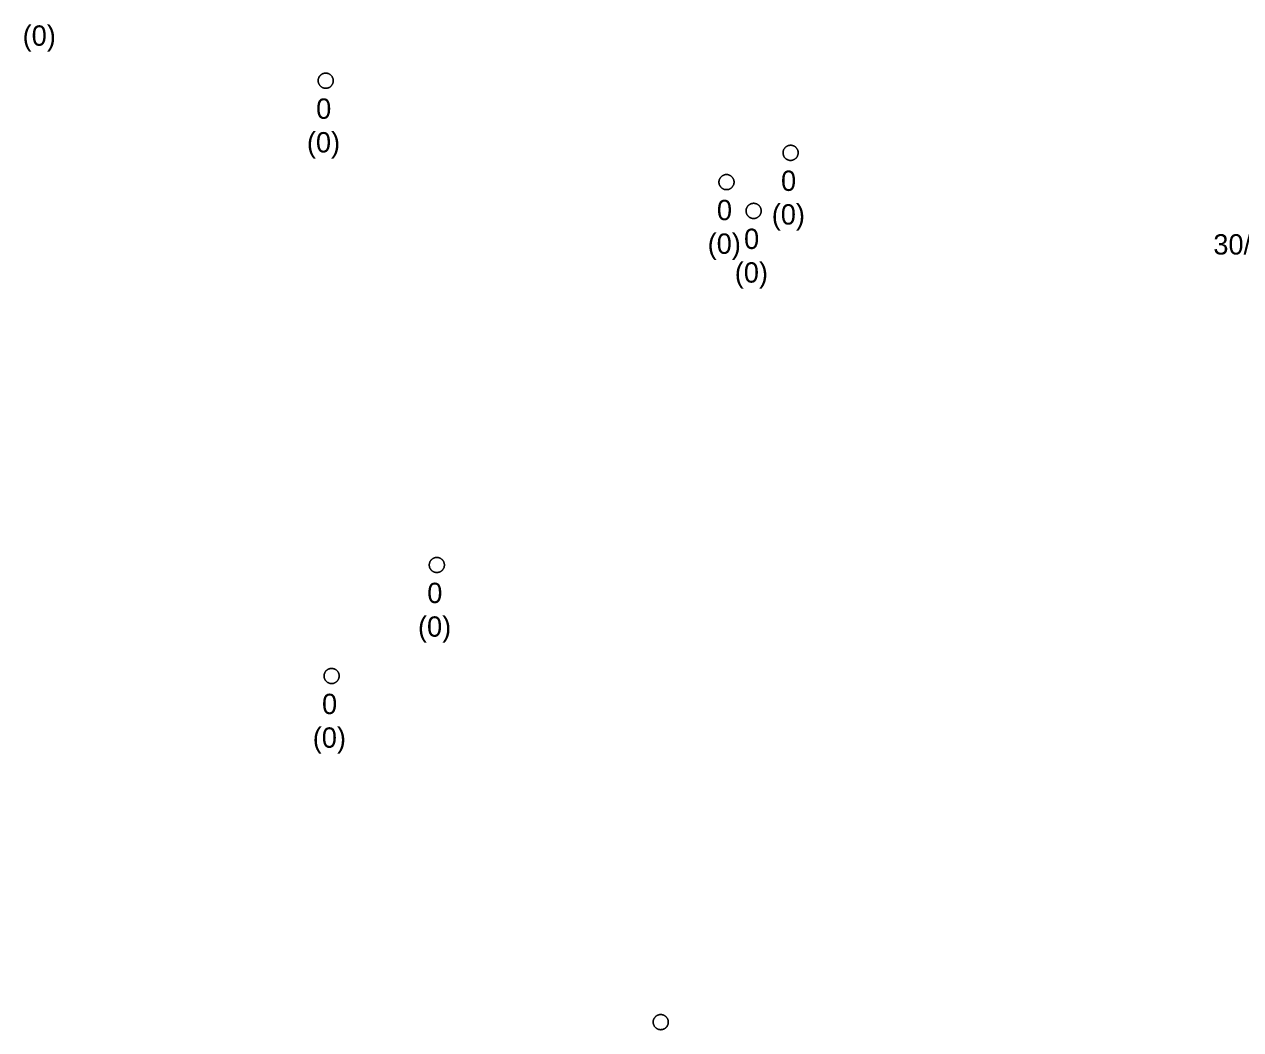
# Model space of a CAD drawing. Extents: x -606452 to -604459, y -1157823 to -1156972.
# Drawn here: x -605932.42 to -605892.25, y -1157391.39 to -1157358.18 of the extents above; entities that cross this region are included whole.
import ezdxf

# ---------------------------------------------------------------- set-up
doc = ezdxf.new("R2010")
doc.units = 0
doc.layers.add('Odvodnění plošné', color=7, linetype='Continuous')
doc.layers.add('Vstupní šachta stoky', color=7, linetype='Continuous')

msp = doc.modelspace()

# ---------------------------------------------------------------- linework, layer by layer
at = {"layer": 'Vstupní šachta stoky'}
for p, q in [((-605922.48, -1157359.792), (-605922.467, -1157359.792)), ((-605907.127, -1157362.174), (-605907.114, -1157362.174)), ((-605909.244, -1157363.14), (-605909.231, -1157363.14)), ((-605908.348, -1157364.092), (-605908.335, -1157364.092)), ((-605918.811, -1157375.787), (-605918.798, -1157375.787)), ((-605922.286, -1157379.454), (-605922.273, -1157379.454)), ((-605911.416, -1157390.886), (-605911.403, -1157390.886))]:
    msp.add_line(p, q, dxfattribs=at)
for points in [[(-605922.467, -1157359.792), (-605922.454, -1157359.792), (-605922.441, -1157359.793), (-605922.428, -1157359.795), (-605922.415, -1157359.798), (-605922.402, -1157359.801), (-605922.389, -1157359.804), (-605922.377, -1157359.809), (-605922.365, -1157359.814), (-605922.353, -1157359.82), (-605922.341, -1157359.826), (-605922.33, -1157359.833), (-605922.319, -1157359.841), (-605922.309, -1157359.849), (-605922.299, -1157359.857), (-605922.289, -1157359.866), (-605922.28, -1157359.876), (-605922.272, -1157359.886), (-605922.264, -1157359.897), (-605922.256, -1157359.908), (-605922.249, -1157359.919), (-605922.243, -1157359.931), (-605922.238, -1157359.943), (-605922.233, -1157359.955), (-605922.228, -1157359.967), (-605922.225, -1157359.98), (-605922.222, -1157359.993), (-605922.22, -1157360.006), (-605922.218, -1157360.019), (-605922.217, -1157360.032), (-605922.217, -1157360.045), (-605922.218, -1157360.059), (-605922.219, -1157360.072), (-605922.221, -1157360.085), (-605922.223, -1157360.098), (-605922.227, -1157360.11), (-605922.23, -1157360.123), (-605922.235, -1157360.135), (-605922.24, -1157360.148), (-605922.246, -1157360.159), (-605922.253, -1157360.171), (-605922.26, -1157360.182), (-605922.267, -1157360.193), (-605922.276, -1157360.203), (-605922.284, -1157360.213), (-605922.294, -1157360.222), (-605922.304, -1157360.231), (-605922.314, -1157360.24), (-605922.324, -1157360.247), (-605922.335, -1157360.255), (-605922.347, -1157360.261), (-605922.359, -1157360.267), (-605922.371, -1157360.273), (-605922.383, -1157360.277), (-605922.395, -1157360.282), (-605922.408, -1157360.285), (-605922.421, -1157360.288), (-605922.434, -1157360.29), (-605922.447, -1157360.291), (-605922.46, -1157360.292), (-605922.474, -1157360.292), (-605922.487, -1157360.291), (-605922.5, -1157360.29), (-605922.513, -1157360.288), (-605922.526, -1157360.285), (-605922.539, -1157360.282), (-605922.551, -1157360.277), (-605922.563, -1157360.273), (-605922.575, -1157360.267), (-605922.587, -1157360.261), (-605922.599, -1157360.255), (-605922.61, -1157360.247), (-605922.62, -1157360.24), (-605922.63, -1157360.231), (-605922.64, -1157360.222), (-605922.65, -1157360.213), (-605922.658, -1157360.203), (-605922.667, -1157360.193), (-605922.674, -1157360.182), (-605922.681, -1157360.171), (-605922.688, -1157360.159), (-605922.694, -1157360.148), (-605922.699, -1157360.135), (-605922.704, -1157360.123), (-605922.707, -1157360.11), (-605922.711, -1157360.098), (-605922.713, -1157360.085), (-605922.715, -1157360.072), (-605922.716, -1157360.059), (-605922.717, -1157360.045), (-605922.717, -1157360.032), (-605922.716, -1157360.019), (-605922.714, -1157360.006), (-605922.712, -1157359.993), (-605922.709, -1157359.98), (-605922.706, -1157359.967), (-605922.701, -1157359.955), (-605922.696, -1157359.943), (-605922.691, -1157359.931), (-605922.685, -1157359.919), (-605922.678, -1157359.908)], [(-605922.678, -1157359.908), (-605922.67, -1157359.897), (-605922.662, -1157359.886), (-605922.654, -1157359.876), (-605922.645, -1157359.866), (-605922.635, -1157359.857), (-605922.625, -1157359.849), (-605922.615, -1157359.841), (-605922.604, -1157359.833), (-605922.593, -1157359.826), (-605922.581, -1157359.82), (-605922.569, -1157359.814), (-605922.557, -1157359.809), (-605922.545, -1157359.804), (-605922.532, -1157359.801), (-605922.519, -1157359.798), (-605922.506, -1157359.795), (-605922.493, -1157359.793), (-605922.48, -1157359.792)], [(-605907.114, -1157362.174), (-605907.101, -1157362.174), (-605907.088, -1157362.175), (-605907.075, -1157362.177), (-605907.062, -1157362.18), (-605907.049, -1157362.183), (-605907.036, -1157362.186), (-605907.024, -1157362.191), (-605907.012, -1157362.196), (-605907, -1157362.202), (-605906.988, -1157362.208), (-605906.977, -1157362.215), (-605906.966, -1157362.223), (-605906.956, -1157362.231), (-605906.946, -1157362.239), (-605906.936, -1157362.248), (-605906.927, -1157362.258), (-605906.919, -1157362.268), (-605906.911, -1157362.279), (-605906.903, -1157362.29), (-605906.896, -1157362.301), (-605906.89, -1157362.313), (-605906.885, -1157362.325), (-605906.88, -1157362.337), (-605906.875, -1157362.349), (-605906.872, -1157362.362), (-605906.869, -1157362.375), (-605906.867, -1157362.388), (-605906.865, -1157362.401), (-605906.864, -1157362.414), (-605906.864, -1157362.427), (-605906.865, -1157362.441), (-605906.866, -1157362.454), (-605906.868, -1157362.467), (-605906.87, -1157362.48), (-605906.874, -1157362.492), (-605906.877, -1157362.505), (-605906.882, -1157362.517), (-605906.887, -1157362.53), (-605906.893, -1157362.541), (-605906.9, -1157362.553), (-605906.907, -1157362.564), (-605906.914, -1157362.575), (-605906.923, -1157362.585), (-605906.931, -1157362.595), (-605906.941, -1157362.604), (-605906.951, -1157362.613), (-605906.961, -1157362.622), (-605906.971, -1157362.629), (-605906.982, -1157362.637), (-605906.994, -1157362.643), (-605907.006, -1157362.649), (-605907.018, -1157362.655), (-605907.03, -1157362.659), (-605907.042, -1157362.664), (-605907.055, -1157362.667), (-605907.068, -1157362.67), (-605907.081, -1157362.672), (-605907.094, -1157362.673), (-605907.107, -1157362.674), (-605907.121, -1157362.674), (-605907.134, -1157362.673), (-605907.147, -1157362.672), (-605907.16, -1157362.67), (-605907.173, -1157362.667), (-605907.186, -1157362.664), (-605907.198, -1157362.659), (-605907.21, -1157362.655), (-605907.222, -1157362.649), (-605907.234, -1157362.643), (-605907.246, -1157362.637), (-605907.257, -1157362.629), (-605907.267, -1157362.622), (-605907.277, -1157362.613), (-605907.287, -1157362.604), (-605907.297, -1157362.595), (-605907.305, -1157362.585), (-605907.314, -1157362.575), (-605907.321, -1157362.564), (-605907.328, -1157362.553), (-605907.335, -1157362.541), (-605907.341, -1157362.53), (-605907.346, -1157362.517), (-605907.351, -1157362.505), (-605907.354, -1157362.492), (-605907.358, -1157362.48), (-605907.36, -1157362.467), (-605907.362, -1157362.454), (-605907.363, -1157362.441), (-605907.364, -1157362.427), (-605907.364, -1157362.414), (-605907.363, -1157362.401), (-605907.361, -1157362.388), (-605907.359, -1157362.375), (-605907.356, -1157362.362), (-605907.353, -1157362.349), (-605907.348, -1157362.337), (-605907.343, -1157362.325), (-605907.338, -1157362.313), (-605907.332, -1157362.301), (-605907.325, -1157362.29)], [(-605907.325, -1157362.29), (-605907.317, -1157362.279), (-605907.309, -1157362.268), (-605907.301, -1157362.258), (-605907.292, -1157362.248), (-605907.282, -1157362.239), (-605907.272, -1157362.231), (-605907.262, -1157362.223), (-605907.251, -1157362.215), (-605907.24, -1157362.208), (-605907.228, -1157362.202), (-605907.216, -1157362.196), (-605907.204, -1157362.191), (-605907.192, -1157362.186), (-605907.179, -1157362.183), (-605907.166, -1157362.18), (-605907.153, -1157362.177), (-605907.14, -1157362.175), (-605907.127, -1157362.174)], [(-605909.231, -1157363.14), (-605909.218, -1157363.14), (-605909.205, -1157363.141), (-605909.192, -1157363.143), (-605909.179, -1157363.146), (-605909.166, -1157363.149), (-605909.153, -1157363.152), (-605909.141, -1157363.157), (-605909.129, -1157363.162), (-605909.117, -1157363.168), (-605909.105, -1157363.174), (-605909.094, -1157363.181), (-605909.083, -1157363.189), (-605909.073, -1157363.197), (-605909.063, -1157363.205), (-605909.053, -1157363.214), (-605909.044, -1157363.224), (-605909.036, -1157363.234), (-605909.028, -1157363.245), (-605909.02, -1157363.256), (-605909.013, -1157363.267), (-605909.007, -1157363.279), (-605909.002, -1157363.291), (-605908.997, -1157363.303), (-605908.992, -1157363.315), (-605908.989, -1157363.328), (-605908.986, -1157363.341), (-605908.984, -1157363.354), (-605908.982, -1157363.367), (-605908.981, -1157363.38), (-605908.981, -1157363.393), (-605908.982, -1157363.407), (-605908.983, -1157363.42), (-605908.985, -1157363.433), (-605908.987, -1157363.446), (-605908.991, -1157363.458), (-605908.994, -1157363.471), (-605908.999, -1157363.483), (-605909.004, -1157363.496), (-605909.01, -1157363.507), (-605909.017, -1157363.519), (-605909.024, -1157363.53), (-605909.031, -1157363.541), (-605909.04, -1157363.551), (-605909.048, -1157363.561), (-605909.058, -1157363.57), (-605909.068, -1157363.579), (-605909.078, -1157363.588), (-605909.088, -1157363.595), (-605909.099, -1157363.603), (-605909.111, -1157363.609), (-605909.123, -1157363.615), (-605909.135, -1157363.621), (-605909.147, -1157363.625), (-605909.159, -1157363.63), (-605909.172, -1157363.633), (-605909.185, -1157363.636), (-605909.198, -1157363.638), (-605909.211, -1157363.639), (-605909.224, -1157363.64), (-605909.238, -1157363.64), (-605909.251, -1157363.639), (-605909.264, -1157363.638), (-605909.277, -1157363.636), (-605909.29, -1157363.633), (-605909.303, -1157363.63), (-605909.315, -1157363.625), (-605909.327, -1157363.621), (-605909.339, -1157363.615), (-605909.351, -1157363.609), (-605909.363, -1157363.603), (-605909.374, -1157363.595), (-605909.384, -1157363.588), (-605909.394, -1157363.579), (-605909.404, -1157363.57), (-605909.414, -1157363.561), (-605909.422, -1157363.551), (-605909.431, -1157363.541), (-605909.438, -1157363.53), (-605909.445, -1157363.519), (-605909.452, -1157363.507), (-605909.458, -1157363.496), (-605909.463, -1157363.483), (-605909.468, -1157363.471), (-605909.471, -1157363.458), (-605909.475, -1157363.446), (-605909.477, -1157363.433), (-605909.479, -1157363.42), (-605909.48, -1157363.407), (-605909.481, -1157363.393), (-605909.481, -1157363.38), (-605909.48, -1157363.367), (-605909.478, -1157363.354), (-605909.476, -1157363.341), (-605909.473, -1157363.328), (-605909.47, -1157363.315), (-605909.465, -1157363.303), (-605909.46, -1157363.291), (-605909.455, -1157363.279), (-605909.449, -1157363.267), (-605909.442, -1157363.256)], [(-605909.442, -1157363.256), (-605909.434, -1157363.245), (-605909.426, -1157363.234), (-605909.418, -1157363.224), (-605909.409, -1157363.214), (-605909.399, -1157363.205), (-605909.389, -1157363.197), (-605909.379, -1157363.189), (-605909.368, -1157363.181), (-605909.357, -1157363.174), (-605909.345, -1157363.168), (-605909.333, -1157363.162), (-605909.321, -1157363.157), (-605909.309, -1157363.152), (-605909.296, -1157363.149), (-605909.283, -1157363.146), (-605909.27, -1157363.143), (-605909.257, -1157363.141), (-605909.244, -1157363.14)], [(-605908.335, -1157364.092), (-605908.322, -1157364.092), (-605908.309, -1157364.093), (-605908.296, -1157364.095), (-605908.283, -1157364.098), (-605908.27, -1157364.101), (-605908.257, -1157364.104), (-605908.245, -1157364.109), (-605908.233, -1157364.114), (-605908.221, -1157364.12), (-605908.209, -1157364.126), (-605908.198, -1157364.133), (-605908.187, -1157364.141), (-605908.177, -1157364.149), (-605908.167, -1157364.157), (-605908.157, -1157364.166), (-605908.148, -1157364.176), (-605908.14, -1157364.186), (-605908.132, -1157364.197), (-605908.124, -1157364.208), (-605908.117, -1157364.219), (-605908.111, -1157364.231), (-605908.106, -1157364.243), (-605908.101, -1157364.255), (-605908.096, -1157364.267), (-605908.093, -1157364.28), (-605908.09, -1157364.293), (-605908.088, -1157364.306), (-605908.086, -1157364.319), (-605908.085, -1157364.332), (-605908.085, -1157364.345), (-605908.086, -1157364.359), (-605908.087, -1157364.372), (-605908.089, -1157364.385), (-605908.091, -1157364.398), (-605908.095, -1157364.41), (-605908.098, -1157364.423), (-605908.103, -1157364.435), (-605908.108, -1157364.448), (-605908.114, -1157364.459), (-605908.121, -1157364.471), (-605908.128, -1157364.482), (-605908.135, -1157364.493), (-605908.144, -1157364.503), (-605908.152, -1157364.513), (-605908.162, -1157364.522), (-605908.172, -1157364.531), (-605908.182, -1157364.54), (-605908.192, -1157364.547), (-605908.203, -1157364.555), (-605908.215, -1157364.561), (-605908.227, -1157364.567), (-605908.239, -1157364.573), (-605908.251, -1157364.577), (-605908.263, -1157364.582), (-605908.276, -1157364.585), (-605908.289, -1157364.588), (-605908.302, -1157364.59), (-605908.315, -1157364.591), (-605908.328, -1157364.592), (-605908.342, -1157364.592), (-605908.355, -1157364.591), (-605908.368, -1157364.59), (-605908.381, -1157364.588), (-605908.394, -1157364.585), (-605908.407, -1157364.582), (-605908.419, -1157364.577), (-605908.431, -1157364.573), (-605908.443, -1157364.567), (-605908.455, -1157364.561), (-605908.467, -1157364.555), (-605908.478, -1157364.547), (-605908.488, -1157364.54), (-605908.498, -1157364.531), (-605908.508, -1157364.522), (-605908.518, -1157364.513), (-605908.526, -1157364.503), (-605908.535, -1157364.493), (-605908.542, -1157364.482), (-605908.549, -1157364.471), (-605908.556, -1157364.459), (-605908.562, -1157364.448), (-605908.567, -1157364.435), (-605908.572, -1157364.423), (-605908.575, -1157364.41), (-605908.579, -1157364.398), (-605908.581, -1157364.385), (-605908.583, -1157364.372), (-605908.584, -1157364.359), (-605908.585, -1157364.345), (-605908.585, -1157364.332), (-605908.584, -1157364.319), (-605908.582, -1157364.306), (-605908.58, -1157364.293), (-605908.577, -1157364.28), (-605908.574, -1157364.267), (-605908.569, -1157364.255), (-605908.564, -1157364.243), (-605908.559, -1157364.231), (-605908.553, -1157364.219), (-605908.546, -1157364.208)], [(-605908.546, -1157364.208), (-605908.538, -1157364.197), (-605908.53, -1157364.186), (-605908.522, -1157364.176), (-605908.513, -1157364.166), (-605908.503, -1157364.157), (-605908.493, -1157364.149), (-605908.483, -1157364.141), (-605908.472, -1157364.133), (-605908.461, -1157364.126), (-605908.449, -1157364.12), (-605908.437, -1157364.114), (-605908.425, -1157364.109), (-605908.413, -1157364.104), (-605908.4, -1157364.101), (-605908.387, -1157364.098), (-605908.374, -1157364.095), (-605908.361, -1157364.093), (-605908.348, -1157364.092)], [(-605918.798, -1157375.787), (-605918.785, -1157375.787), (-605918.772, -1157375.788), (-605918.759, -1157375.79), (-605918.746, -1157375.793), (-605918.733, -1157375.796), (-605918.72, -1157375.799), (-605918.708, -1157375.804), (-605918.696, -1157375.809), (-605918.684, -1157375.815), (-605918.672, -1157375.821), (-605918.661, -1157375.828), (-605918.65, -1157375.836), (-605918.64, -1157375.844), (-605918.63, -1157375.852), (-605918.62, -1157375.861), (-605918.611, -1157375.871), (-605918.603, -1157375.881), (-605918.595, -1157375.892), (-605918.587, -1157375.903), (-605918.58, -1157375.914), (-605918.574, -1157375.926), (-605918.569, -1157375.938), (-605918.564, -1157375.95), (-605918.559, -1157375.962), (-605918.556, -1157375.975), (-605918.553, -1157375.988), (-605918.551, -1157376.001), (-605918.549, -1157376.014), (-605918.548, -1157376.027), (-605918.548, -1157376.04), (-605918.549, -1157376.054), (-605918.55, -1157376.067), (-605918.552, -1157376.08), (-605918.554, -1157376.093), (-605918.558, -1157376.105), (-605918.561, -1157376.118), (-605918.566, -1157376.13), (-605918.571, -1157376.143), (-605918.577, -1157376.154), (-605918.584, -1157376.166), (-605918.591, -1157376.177), (-605918.598, -1157376.188), (-605918.607, -1157376.198), (-605918.615, -1157376.208), (-605918.625, -1157376.217), (-605918.635, -1157376.226), (-605918.645, -1157376.235), (-605918.655, -1157376.242), (-605918.666, -1157376.25), (-605918.678, -1157376.256), (-605918.69, -1157376.262), (-605918.702, -1157376.268), (-605918.714, -1157376.272), (-605918.726, -1157376.277), (-605918.739, -1157376.28), (-605918.752, -1157376.283), (-605918.765, -1157376.285), (-605918.778, -1157376.286), (-605918.791, -1157376.287), (-605918.805, -1157376.287), (-605918.818, -1157376.286), (-605918.831, -1157376.285), (-605918.844, -1157376.283), (-605918.857, -1157376.28), (-605918.87, -1157376.277), (-605918.882, -1157376.272), (-605918.894, -1157376.268), (-605918.906, -1157376.262), (-605918.918, -1157376.256), (-605918.93, -1157376.25), (-605918.941, -1157376.242), (-605918.951, -1157376.235), (-605918.961, -1157376.226), (-605918.971, -1157376.217), (-605918.981, -1157376.208), (-605918.989, -1157376.198), (-605918.998, -1157376.188), (-605919.005, -1157376.177), (-605919.012, -1157376.166), (-605919.019, -1157376.154), (-605919.025, -1157376.143), (-605919.03, -1157376.13), (-605919.035, -1157376.118), (-605919.038, -1157376.105), (-605919.042, -1157376.093), (-605919.044, -1157376.08), (-605919.046, -1157376.067), (-605919.047, -1157376.054), (-605919.048, -1157376.04), (-605919.048, -1157376.027), (-605919.047, -1157376.014), (-605919.045, -1157376.001), (-605919.043, -1157375.988), (-605919.04, -1157375.975), (-605919.037, -1157375.962), (-605919.032, -1157375.95), (-605919.027, -1157375.938), (-605919.022, -1157375.926), (-605919.016, -1157375.914), (-605919.009, -1157375.903)], [(-605919.009, -1157375.903), (-605919.001, -1157375.892), (-605918.993, -1157375.881), (-605918.985, -1157375.871), (-605918.976, -1157375.861), (-605918.966, -1157375.852), (-605918.956, -1157375.844), (-605918.946, -1157375.836), (-605918.935, -1157375.828), (-605918.924, -1157375.821), (-605918.912, -1157375.815), (-605918.9, -1157375.809), (-605918.888, -1157375.804), (-605918.876, -1157375.799), (-605918.863, -1157375.796), (-605918.85, -1157375.793), (-605918.837, -1157375.79), (-605918.824, -1157375.788), (-605918.811, -1157375.787)], [(-605922.273, -1157379.454), (-605922.26, -1157379.454), (-605922.247, -1157379.455), (-605922.234, -1157379.457), (-605922.221, -1157379.46), (-605922.208, -1157379.463), (-605922.195, -1157379.466), (-605922.183, -1157379.471), (-605922.171, -1157379.476), (-605922.159, -1157379.482), (-605922.147, -1157379.488), (-605922.136, -1157379.495), (-605922.125, -1157379.503), (-605922.115, -1157379.511), (-605922.105, -1157379.519), (-605922.095, -1157379.528), (-605922.086, -1157379.538), (-605922.078, -1157379.548), (-605922.07, -1157379.559), (-605922.062, -1157379.57), (-605922.055, -1157379.581), (-605922.049, -1157379.593), (-605922.044, -1157379.605), (-605922.039, -1157379.617), (-605922.034, -1157379.629), (-605922.031, -1157379.642), (-605922.028, -1157379.655), (-605922.026, -1157379.668), (-605922.024, -1157379.681), (-605922.023, -1157379.694), (-605922.023, -1157379.707), (-605922.024, -1157379.721), (-605922.025, -1157379.734), (-605922.027, -1157379.747), (-605922.029, -1157379.76), (-605922.033, -1157379.772), (-605922.036, -1157379.785), (-605922.041, -1157379.797), (-605922.046, -1157379.81), (-605922.052, -1157379.821), (-605922.059, -1157379.833), (-605922.066, -1157379.844), (-605922.073, -1157379.855), (-605922.082, -1157379.865), (-605922.09, -1157379.875), (-605922.1, -1157379.884), (-605922.11, -1157379.893), (-605922.12, -1157379.902), (-605922.13, -1157379.909), (-605922.141, -1157379.917), (-605922.153, -1157379.923), (-605922.165, -1157379.929), (-605922.177, -1157379.935), (-605922.189, -1157379.939), (-605922.201, -1157379.944), (-605922.214, -1157379.947), (-605922.227, -1157379.95), (-605922.24, -1157379.952), (-605922.253, -1157379.953), (-605922.266, -1157379.954), (-605922.28, -1157379.954), (-605922.293, -1157379.953), (-605922.306, -1157379.952), (-605922.319, -1157379.95), (-605922.332, -1157379.947), (-605922.345, -1157379.944), (-605922.357, -1157379.939), (-605922.369, -1157379.935), (-605922.381, -1157379.929), (-605922.393, -1157379.923), (-605922.405, -1157379.917), (-605922.416, -1157379.909), (-605922.426, -1157379.902), (-605922.436, -1157379.893), (-605922.446, -1157379.884), (-605922.456, -1157379.875), (-605922.464, -1157379.865), (-605922.473, -1157379.855), (-605922.48, -1157379.844), (-605922.487, -1157379.833), (-605922.494, -1157379.821), (-605922.5, -1157379.81), (-605922.505, -1157379.797), (-605922.51, -1157379.785), (-605922.513, -1157379.772), (-605922.517, -1157379.76), (-605922.519, -1157379.747), (-605922.521, -1157379.734), (-605922.522, -1157379.721), (-605922.523, -1157379.707), (-605922.523, -1157379.694), (-605922.522, -1157379.681), (-605922.52, -1157379.668), (-605922.518, -1157379.655), (-605922.515, -1157379.642), (-605922.512, -1157379.629), (-605922.507, -1157379.617), (-605922.502, -1157379.605), (-605922.497, -1157379.593), (-605922.491, -1157379.581), (-605922.484, -1157379.57)], [(-605922.484, -1157379.57), (-605922.476, -1157379.559), (-605922.468, -1157379.548), (-605922.46, -1157379.538), (-605922.451, -1157379.528), (-605922.441, -1157379.519), (-605922.431, -1157379.511), (-605922.421, -1157379.503), (-605922.41, -1157379.495), (-605922.399, -1157379.488), (-605922.387, -1157379.482), (-605922.375, -1157379.476), (-605922.363, -1157379.471), (-605922.351, -1157379.466), (-605922.338, -1157379.463), (-605922.325, -1157379.46), (-605922.312, -1157379.457), (-605922.299, -1157379.455), (-605922.286, -1157379.454)], [(-605911.403, -1157390.886), (-605911.39, -1157390.886), (-605911.377, -1157390.887), (-605911.364, -1157390.889), (-605911.351, -1157390.892), (-605911.338, -1157390.895), (-605911.325, -1157390.898), (-605911.313, -1157390.903), (-605911.301, -1157390.908), (-605911.289, -1157390.914), (-605911.277, -1157390.92), (-605911.266, -1157390.927), (-605911.255, -1157390.935), (-605911.245, -1157390.943), (-605911.235, -1157390.951), (-605911.225, -1157390.96), (-605911.216, -1157390.97), (-605911.208, -1157390.98), (-605911.2, -1157390.991), (-605911.192, -1157391.002), (-605911.185, -1157391.013), (-605911.179, -1157391.025), (-605911.174, -1157391.037), (-605911.169, -1157391.049), (-605911.164, -1157391.061), (-605911.161, -1157391.074), (-605911.158, -1157391.087), (-605911.156, -1157391.1), (-605911.154, -1157391.113), (-605911.153, -1157391.126), (-605911.153, -1157391.139), (-605911.154, -1157391.153), (-605911.155, -1157391.166), (-605911.157, -1157391.179), (-605911.159, -1157391.192), (-605911.163, -1157391.204), (-605911.166, -1157391.217), (-605911.171, -1157391.229), (-605911.176, -1157391.242), (-605911.182, -1157391.253), (-605911.189, -1157391.265), (-605911.196, -1157391.276), (-605911.203, -1157391.287), (-605911.212, -1157391.297), (-605911.22, -1157391.307), (-605911.23, -1157391.316), (-605911.24, -1157391.325), (-605911.25, -1157391.334), (-605911.26, -1157391.341), (-605911.271, -1157391.349), (-605911.283, -1157391.355), (-605911.295, -1157391.361), (-605911.307, -1157391.367), (-605911.319, -1157391.371), (-605911.331, -1157391.376), (-605911.344, -1157391.379), (-605911.357, -1157391.382), (-605911.37, -1157391.384), (-605911.383, -1157391.385), (-605911.396, -1157391.386), (-605911.41, -1157391.386), (-605911.423, -1157391.385), (-605911.436, -1157391.384), (-605911.449, -1157391.382), (-605911.462, -1157391.379), (-605911.475, -1157391.376), (-605911.487, -1157391.371), (-605911.499, -1157391.367), (-605911.511, -1157391.361), (-605911.523, -1157391.355), (-605911.535, -1157391.349), (-605911.546, -1157391.341), (-605911.556, -1157391.334), (-605911.566, -1157391.325), (-605911.576, -1157391.316), (-605911.586, -1157391.307), (-605911.594, -1157391.297), (-605911.603, -1157391.287), (-605911.61, -1157391.276), (-605911.617, -1157391.265), (-605911.624, -1157391.253), (-605911.63, -1157391.242), (-605911.635, -1157391.229), (-605911.64, -1157391.217), (-605911.643, -1157391.204), (-605911.647, -1157391.192), (-605911.649, -1157391.179), (-605911.651, -1157391.166), (-605911.652, -1157391.153), (-605911.653, -1157391.139), (-605911.653, -1157391.126), (-605911.652, -1157391.113), (-605911.65, -1157391.1), (-605911.648, -1157391.087), (-605911.645, -1157391.074), (-605911.642, -1157391.061), (-605911.637, -1157391.049), (-605911.632, -1157391.037), (-605911.627, -1157391.025), (-605911.621, -1157391.013), (-605911.614, -1157391.002)], [(-605911.614, -1157391.002), (-605911.606, -1157390.991), (-605911.598, -1157390.98), (-605911.59, -1157390.97), (-605911.581, -1157390.96), (-605911.571, -1157390.951), (-605911.561, -1157390.943), (-605911.551, -1157390.935), (-605911.54, -1157390.927), (-605911.529, -1157390.92), (-605911.517, -1157390.914), (-605911.505, -1157390.908), (-605911.493, -1157390.903), (-605911.481, -1157390.898), (-605911.468, -1157390.895), (-605911.455, -1157390.892), (-605911.442, -1157390.889), (-605911.429, -1157390.887), (-605911.416, -1157390.886)]]:
    msp.add_lwpolyline(points, dxfattribs=at)

# ---------------------------------------------------------------- texts
at = {"layer": 'Odvodnění plošné'}
msp.add_text('30/795674/1382/1344', height=0.67082, dxfattribs=at).set_placement((-605893.152, -1157365.783))
at = {"layer": 'Vstupní šachta stoky'}
for s, height, p in [('(0)', 0.6708, (-605932.477, -1157358.886)), ('0', 0.671, (-605922.783, -1157361.3)), ('(0)', 0.6708, (-605923.089, -1157362.411)), ('0', 0.671, (-605907.43, -1157363.682)), ('0', 0.671, (-605909.547, -1157364.648)), ('(0)', 0.6708, (-605907.736, -1157364.793)), ('(0)', 0.6708, (-605909.853, -1157365.759)), ('0', 0.671, (-605908.651, -1157365.6)), ('(0)', 0.6708, (-605908.957, -1157366.711)), ('0', 0.671, (-605919.114, -1157377.295)), ('(0)', 0.6708, (-605919.42, -1157378.406)), ('0', 0.671, (-605922.589, -1157380.962)), ('(0)', 0.6708, (-605922.895, -1157382.073))]:
    msp.add_text(s, height=height, dxfattribs=at).set_placement(p)

doc.saveas('drawing.dxf')
